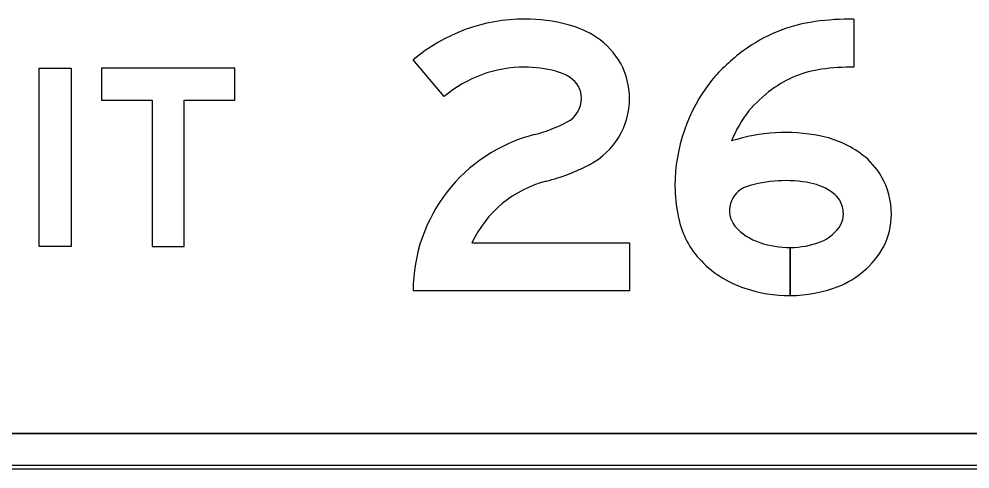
# Model space of a CAD drawing. Extents: x 1806251 to 1809821, y 414895 to 422886.
# Drawn here: x 1809677.443 to 1809677.977, y 415361.961 to 415362.214 of the extents above; entities that cross this region are included whole.
import ezdxf

# ---------------------------------------------------------------- set-up
doc = ezdxf.new("R2010")
doc.units = 0
for name, color, linetype in [('GSBWFILL', 7, 'Continuous'), ('GSCOLORFILL', 7, 'Continuous'), ('GSOUTLINE', 7, 'Continuous')]:
    doc.layers.add(name, color=color, linetype=linetype)

msp = doc.modelspace()

# ---------------------------------------------------------------- linework, layer by layer
at = {"layer": 'GSBWFILL'}
for p, q in [((1809678.5055, 415361.981), (1809676.6857, 415361.981)), ((1809676.6857, 415361.961), (1809678.5055, 415361.961))]:
    msp.add_line(p, q, dxfattribs=at)
for points in [[(1809677.91198, 415362.21362), (1809677.91198, 415362.18662)], [(1809677.68206, 415362.17005), (1809677.66458, 415362.19063)], [(1809677.6976, 415362.088), (1809677.78608, 415362.088), (1809677.78608, 415362.061), (1809677.66458, 415362.061)], [(1809677.87629, 415362.08538), (1809677.87629, 415362.05838)], [(1809677.8763, 415362.05838), (1809677.8763, 415362.08538)]]:
    msp.add_lwpolyline(points, dxfattribs=at)
for points in [[(1809677.45458, 415362.086), (1809677.45458, 415362.186), (1809677.47258, 415362.186), (1809677.47258, 415362.086)], [(1809677.48958, 415362.168), (1809677.51808, 415362.168), (1809677.51808, 415362.086), (1809677.53608, 415362.086), (1809677.53608, 415362.168), (1809677.56458, 415362.168), (1809677.56458, 415362.186), (1809677.48958, 415362.186)]]:
    msp.add_lwpolyline(points, close=True, dxfattribs=at)
for centre, major_axis, start_param, end_param in [((1809677.72721, 415362.11684), (0, 0.09678), 0, 0.70376), ((1809677.72721, 415362.1188), (0, 0.09482), 6.02311, 6.283185), ((1809677.73745, 415362.15727), (0, 0.05501), 5.706931, 6.02311), ((1809677.90199, 415362.12539), (0, 0.08756), 0.134155, 0.638471), ((1809677.91198, 415362.0514), (0, 0.16223), 6.283185, 6.41734), ((1809677.74508, 415362.16902), (0, 0.041), 4.712389, 5.706931), ((1809677.91366, 415362.10968), (0, 0.10713), 0.638464, 0.866813), ((1809677.72721, 415362.11684), (0, 0.06978), 0, 0.70376), ((1809677.72721, 415362.1188), (0, 0.06782), 6.02311, 6.283185), ((1809677.73745, 415362.15727), (0, 0.02801), 5.706931, 6.02311), ((1809677.90199, 415362.12539), (0, 0.06056), 0.134155, 0.638471), ((1809677.91198, 415362.0514), (0, 0.13523), 0, 0.134155), ((1809677.74508, 415362.16902), (0, 0.014), 4.712389, 5.706931), ((1809677.90725, 415362.11996), (0, 0.09567), 0.905406, 1.570796), ((1809677.91366, 415362.10968), (0, 0.08013), 0.638461, 0.860244), ((1809677.74417, 415362.16902), (0, 0.01491), 3.626327, 4.712389), ((1809677.74417, 415362.16902), (0, 0.04191), 3.626327, 4.712389), ((1809677.90725, 415362.11996), (0, 0.06867), 0.912917, 1.195206), ((1809677.71174, 415362.23061), (0, 0.08451), 3.392123, 3.626327), ((1809677.87372, 415362.05041), (0, 0.09948), 6.090019, 6.593179), ((1809677.75514, 415362.061), (0, 0.09056), 0.25053, 1.570796), ((1809677.8816, 415362.0907), (0, 0.05842), 5.634496, 6.090017), ((1809677.89261, 415362.10522), (0, 0.0402), 5.237857, 5.634492), ((1809677.71174, 415362.23061), (0, 0.11151), 3.392123, 3.626327), ((1809677.87372, 415362.05041), (0, 0.07248), 6.090019, 6.593179), ((1809677.89085, 415362.1042), (0, 0.04223), 4.712389, 5.237857), ((1809677.75514, 415362.061), (0, 0.06356), 0.25053, 1.132058), ((1809677.89151, 415362.11996), (0, 0.07993), 1.570796, 1.784619), ((1809677.85655, 415362.10597), (0, 0.01434), 0.35159, 2.216564), ((1809677.8816, 415362.0907), (0, 0.03142), 5.6345, 6.090015), ((1809677.89261, 415362.10522), (0, 0.0132), 5.237857, 5.634492), ((1809677.89085, 415362.1042), (0, 0.01523), 4.712389, 5.237857), ((1809677.86085, 415362.11154), (0, 0.04821), 1.748918, 2.304124), ((1809677.89233, 415362.1042), (0, 0.01376), 4.261086, 4.712389), ((1809677.89233, 415362.1042), (0, 0.04076), 4.229443, 4.712389), ((1809677.86955, 415362.11937), (0, 0.03291), 2.304124, 2.823757), ((1809677.88495, 415362.11004), (0, 0.02303), 3.51487, 4.172439), ((1809677.87629, 415362.13988), (0, 0.05451), 2.823757, 3.141593), ((1809677.87629, 415362.13214), (0, 0.04677), 3.141673, 3.514879), ((1809677.88495, 415362.11004), (0, 0.05003), 3.514875, 4.194509), ((1809677.86955, 415362.11937), (0, 0.05991), 2.304124, 2.823757), ((1809677.87629, 415362.13988), (0, 0.08151), 2.823757, 3.141593), ((1809677.87629, 415362.13214), (0, 0.07377), 3.141643, 3.514879)]:
    msp.add_ellipse(centre, major_axis=major_axis, ratio=0.999997, start_param=start_param, end_param=end_param, dxfattribs=at)
at = {"layer": 'GSCOLORFILL'}
for p, q in [((1809678.5055, 415361.981), (1809676.6857, 415361.981)), ((1809676.6855, 415361.961), (1809678.5055, 415361.961)), ((1809678.5055, 415361.963), (1809676.68552, 415361.963)), ((1809676.68552, 415361.961), (1809678.5055, 415361.961)), ((1809676.6857, 415361.961), (1809678.5055, 415361.961))]:
    msp.add_line(p, q, dxfattribs=at)
for points in [[(1809677.91198, 415362.21362), (1809677.91198, 415362.18662)], [(1809677.68206, 415362.17005), (1809677.66458, 415362.19063)], [(1809677.6976, 415362.088), (1809677.78608, 415362.088), (1809677.78608, 415362.061), (1809677.66458, 415362.061)], [(1809677.87629, 415362.08538), (1809677.87629, 415362.05838)], [(1809677.8763, 415362.05838), (1809677.8763, 415362.08538)]]:
    msp.add_lwpolyline(points, dxfattribs=at)
for points in [[(1809677.45458, 415362.086), (1809677.45458, 415362.186), (1809677.47258, 415362.186), (1809677.47258, 415362.086)], [(1809677.48958, 415362.168), (1809677.51808, 415362.168), (1809677.51808, 415362.086), (1809677.53608, 415362.086), (1809677.53608, 415362.168), (1809677.56458, 415362.168), (1809677.56458, 415362.186), (1809677.48958, 415362.186)]]:
    msp.add_lwpolyline(points, close=True, dxfattribs=at)
for centre, major_axis, start_param, end_param in [((1809677.72721, 415362.11684), (0, 0.09678), 0, 0.70376), ((1809677.72721, 415362.1188), (0, 0.09482), 6.02311, 6.283185), ((1809677.73745, 415362.15727), (0, 0.05501), 5.706931, 6.02311), ((1809677.90199, 415362.12539), (0, 0.08756), 0.134155, 0.638471), ((1809677.91198, 415362.0514), (0, 0.16223), 6.283185, 6.41734), ((1809677.74508, 415362.16902), (0, 0.041), 4.712389, 5.706931), ((1809677.91366, 415362.10968), (0, 0.10713), 0.638464, 0.866813), ((1809677.72721, 415362.11684), (0, 0.06978), 0, 0.70376), ((1809677.72721, 415362.1188), (0, 0.06782), 6.02311, 6.283185), ((1809677.73745, 415362.15727), (0, 0.02801), 5.706931, 6.02311), ((1809677.90199, 415362.12539), (0, 0.06056), 0.134155, 0.638471), ((1809677.91198, 415362.0514), (0, 0.13523), 0, 0.134155), ((1809677.74508, 415362.16902), (0, 0.014), 4.712389, 5.706931), ((1809677.90725, 415362.11996), (0, 0.09567), 0.905406, 1.570796), ((1809677.91366, 415362.10968), (0, 0.08013), 0.638461, 0.860244), ((1809677.74417, 415362.16902), (0, 0.01491), 3.626327, 4.712389), ((1809677.74417, 415362.16902), (0, 0.04191), 3.626327, 4.712389), ((1809677.90725, 415362.11996), (0, 0.06867), 0.912917, 1.195206), ((1809677.71174, 415362.23061), (0, 0.08451), 3.392123, 3.626327), ((1809677.87372, 415362.05041), (0, 0.09948), 6.090019, 6.593179), ((1809677.75514, 415362.061), (0, 0.09056), 0.25053, 1.570796), ((1809677.8816, 415362.0907), (0, 0.05842), 5.634496, 6.090017), ((1809677.89261, 415362.10522), (0, 0.0402), 5.237857, 5.634492), ((1809677.71174, 415362.23061), (0, 0.11151), 3.392123, 3.626327), ((1809677.87372, 415362.05041), (0, 0.07248), 6.090019, 6.593179), ((1809677.89085, 415362.1042), (0, 0.04223), 4.712389, 5.237857), ((1809677.75514, 415362.061), (0, 0.06356), 0.25053, 1.132058), ((1809677.89151, 415362.11996), (0, 0.07993), 1.570796, 1.784619), ((1809677.85655, 415362.10597), (0, 0.01434), 0.35159, 2.216564), ((1809677.8816, 415362.0907), (0, 0.03142), 5.6345, 6.090015), ((1809677.89261, 415362.10522), (0, 0.0132), 5.237857, 5.634492), ((1809677.89085, 415362.1042), (0, 0.01523), 4.712389, 5.237857), ((1809677.86085, 415362.11154), (0, 0.04821), 1.748918, 2.304124), ((1809677.89233, 415362.1042), (0, 0.01376), 4.261086, 4.712389), ((1809677.89233, 415362.1042), (0, 0.04076), 4.229443, 4.712389), ((1809677.86955, 415362.11937), (0, 0.03291), 2.304124, 2.823757), ((1809677.88495, 415362.11004), (0, 0.02303), 3.51487, 4.172439), ((1809677.87629, 415362.13988), (0, 0.05451), 2.823757, 3.141593), ((1809677.87629, 415362.13214), (0, 0.04677), 3.141673, 3.514879), ((1809677.88495, 415362.11004), (0, 0.05003), 3.514875, 4.194509), ((1809677.86955, 415362.11937), (0, 0.05991), 2.304124, 2.823757), ((1809677.87629, 415362.13988), (0, 0.08151), 2.823757, 3.141593), ((1809677.87629, 415362.13214), (0, 0.07377), 3.141643, 3.514879)]:
    msp.add_ellipse(centre, major_axis=major_axis, ratio=0.999997, start_param=start_param, end_param=end_param, dxfattribs=at)
at = {"layer": 'GSOUTLINE'}
for p, q in [((1809676.6855, 415361.981), (1809678.5055, 415361.981)), ((1809676.6855, 415361.961), (1809678.5055, 415361.961))]:
    msp.add_line(p, q, dxfattribs=at)
for points in [[(1809677.91198, 415362.21362), (1809677.91198, 415362.18662)], [(1809677.68206, 415362.17005), (1809677.66458, 415362.19063)], [(1809677.6976, 415362.088), (1809677.78608, 415362.088), (1809677.78608, 415362.061), (1809677.66458, 415362.061)]]:
    msp.add_lwpolyline(points, dxfattribs=at)
for points in [[(1809677.45458, 415362.086), (1809677.45458, 415362.186), (1809677.47258, 415362.186), (1809677.47258, 415362.086)], [(1809677.48958, 415362.168), (1809677.51808, 415362.168), (1809677.51808, 415362.086), (1809677.53608, 415362.086), (1809677.53608, 415362.168), (1809677.56458, 415362.168), (1809677.56458, 415362.186), (1809677.48958, 415362.186)]]:
    msp.add_lwpolyline(points, close=True, dxfattribs=at)
for centre, major_axis, start_param, end_param in [((1809677.72721, 415362.11684), (0, 0.09678), 0, 0.70376), ((1809677.72721, 415362.1188), (0, 0.09482), 6.02311, 6.283185), ((1809677.73745, 415362.15727), (0, 0.05501), 5.706931, 6.02311), ((1809677.90199, 415362.12539), (0, 0.08756), 0.134155, 0.638471), ((1809677.91198, 415362.0514), (0, 0.16223), 6.283185, 6.41734), ((1809677.74508, 415362.16902), (0, 0.041), 4.712389, 5.706931), ((1809677.91366, 415362.10968), (0, 0.10713), 0.638464, 0.866813), ((1809677.72721, 415362.11684), (0, 0.06978), 0, 0.70376), ((1809677.72721, 415362.1188), (0, 0.06782), 6.02311, 6.283185), ((1809677.73745, 415362.15727), (0, 0.02801), 5.706931, 6.02311), ((1809677.90199, 415362.12539), (0, 0.06056), 0.134155, 0.638471), ((1809677.91198, 415362.0514), (0, 0.13523), 0, 0.134155), ((1809677.74508, 415362.16902), (0, 0.014), 4.712389, 5.706931), ((1809677.90725, 415362.11996), (0, 0.09567), 0.905406, 1.570796), ((1809677.91366, 415362.10968), (0, 0.08013), 0.638461, 0.860244), ((1809677.74417, 415362.16902), (0, 0.01491), 3.626327, 4.712389), ((1809677.74417, 415362.16902), (0, 0.04191), 3.626327, 4.712389), ((1809677.90725, 415362.11996), (0, 0.06867), 0.912917, 1.195206), ((1809677.71174, 415362.23061), (0, 0.08451), 3.392123, 3.626327), ((1809677.87372, 415362.05041), (0, 0.09948), 6.090019, 6.593179), ((1809677.75514, 415362.061), (0, 0.09056), 0.25053, 1.570796), ((1809677.8816, 415362.0907), (0, 0.05842), 5.634496, 6.090017), ((1809677.89261, 415362.10522), (0, 0.0402), 5.237857, 5.634492), ((1809677.71174, 415362.23061), (0, 0.11151), 3.392123, 3.626327), ((1809677.87372, 415362.05041), (0, 0.07248), 6.090019, 6.593179), ((1809677.89085, 415362.1042), (0, 0.04223), 4.712389, 5.237857), ((1809677.75514, 415362.061), (0, 0.06356), 0.25053, 1.132058), ((1809677.89151, 415362.11996), (0, 0.07993), 1.570796, 1.784619), ((1809677.85655, 415362.10597), (0, 0.01434), 0.35159, 2.216564), ((1809677.8816, 415362.0907), (0, 0.03142), 5.6345, 6.090015), ((1809677.89261, 415362.10522), (0, 0.0132), 5.237857, 5.634492), ((1809677.89085, 415362.1042), (0, 0.01523), 4.712389, 5.237857), ((1809677.86085, 415362.11154), (0, 0.04821), 1.748918, 2.304124), ((1809677.89233, 415362.1042), (0, 0.01376), 4.261086, 4.712389), ((1809677.89233, 415362.1042), (0, 0.04076), 4.229443, 4.712389), ((1809677.86955, 415362.11937), (0, 0.03291), 2.304124, 2.823757), ((1809677.88495, 415362.11004), (0, 0.02303), 3.51487, 4.172439), ((1809677.87629, 415362.13988), (0, 0.05451), 2.823757, 3.141593), ((1809677.87629, 415362.13214), (0, 0.04677), 3.141593, 3.514879), ((1809677.88495, 415362.11004), (0, 0.05003), 3.514875, 4.194509), ((1809677.86955, 415362.11937), (0, 0.05991), 2.304124, 2.823757), ((1809677.87629, 415362.13988), (0, 0.08151), 2.823757, 3.141593), ((1809677.87629, 415362.13214), (0, 0.07377), 3.141593, 3.514879)]:
    msp.add_ellipse(centre, major_axis=major_axis, ratio=0.999997, start_param=start_param, end_param=end_param, dxfattribs=at)

doc.saveas('drawing.dxf')
